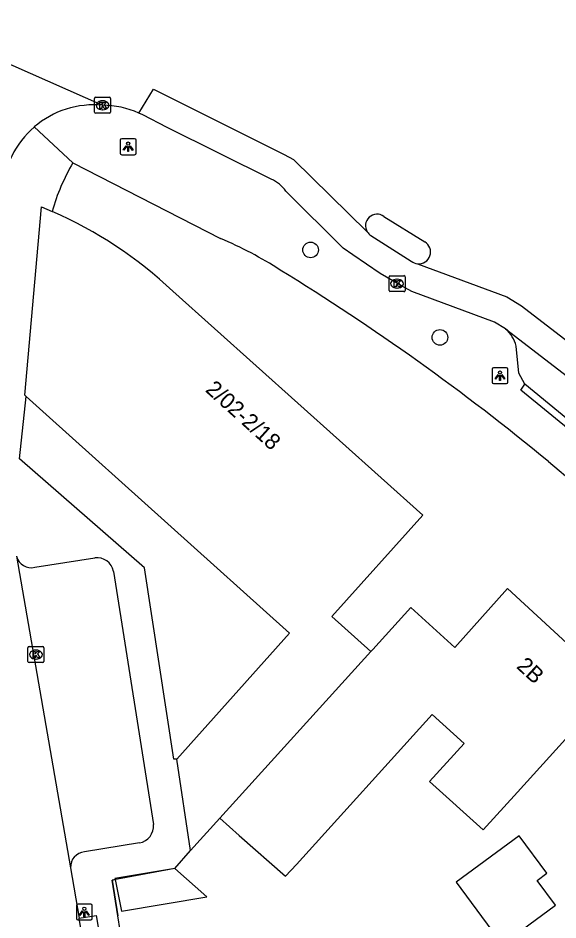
# Model space of a CAD drawing. Extents: x 163010 to 163853, y 382793 to 383982.
# Drawn here: x 163763.1 to 163796.8, y 383754.8 to 383811.2 of the extents above; entities that cross this region are included whole.
import ezdxf

# ---------------------------------------------------------------- set-up
doc = ezdxf.new("R2010")
doc.units = 0
for name, color, linetype in [('IMGEO_Boom', 7, 'Continuous'), ('IMGEO_Kolk', 7, 'Continuous'), ('IMGEO_Lichtpunt', 7, 'Continuous'), ('IMGEO_Muur', 7, 'Continuous'), ('IMGEO_Pand', 7, 'Continuous'), ('IMGEO_Pand_nummerreeks', 7, 'Continuous'), ('IMGEO_Rijbaan_lokaal_gesloten', 7, 'Continuous'), ('IMGEO_Rijbaan_lokaal_open', 7, 'Continuous'), ('IMGEO_Voetpad_open', 7, 'Continuous')]:
    doc.layers.add(name, color=color, linetype=linetype)

msp = doc.modelspace()

# ---------------------------------------------------------------- linework, layer by layer
at = {"layer": 'IMGEO_Boom'}
for centre in [(163781.357, 383796.725), (163789.446, 383791.256)]:
    msp.add_circle(centre, 0.489, dxfattribs=at)
at = {"layer": 'IMGEO_Kolk'}
for p, q in [((163767.845, 383805.345), (163767.845, 383806.197)), ((163767.92, 383806.271), (163768.772, 383806.271)), ((163768.846, 383806.197), (163768.846, 383805.345)), ((163768.356, 383805.491), (163768.331, 383805.491)), ((163768.333, 383806.051), (163768.358, 383806.051)), ((163768.772, 383805.271), (163767.92, 383805.271)), ((163786.263, 383794.19), (163786.263, 383795.042)), ((163786.338, 383795.116), (163787.19, 383795.116)), ((163786.751, 383794.896), (163786.776, 383794.896)), ((163787.264, 383795.042), (163787.264, 383794.19)), ((163786.774, 383794.336), (163786.749, 383794.336)), ((163787.19, 383794.116), (163786.338, 383794.116)), ((163763.679, 383770.993), (163763.679, 383771.845)), ((163763.754, 383771.919), (163764.606, 383771.919)), ((163764.167, 383771.699), (163764.192, 383771.699)), ((163764.68, 383771.845), (163764.68, 383770.993)), ((163764.19, 383771.139), (163764.165, 383771.139)), ((163764.606, 383770.919), (163763.754, 383770.919))]:
    msp.add_line(p, q, dxfattribs=at)
for points in [[(163767.845, 383805.345), (163767.845, 383806.197)], [(163767.92, 383806.271), (163768.772, 383806.271)], [(163768.846, 383806.197), (163768.846, 383805.345)], [(163768.166, 383805.971), (163768.289, 383805.971), (163768.289, 383805.82), (163768.419, 383805.971), (163768.583, 383805.971), (163768.437, 383805.82), (163768.59, 383805.571), (163768.438, 383805.571), (163768.353, 383805.735), (163768.289, 383805.668), (163768.289, 383805.571), (163768.166, 383805.571), (163768.166, 383805.971)], [(163768.772, 383805.271), (163767.92, 383805.271)], [(163786.263, 383794.19), (163786.263, 383795.042)], [(163786.338, 383795.116), (163787.19, 383795.116)], [(163786.584, 383794.816), (163786.707, 383794.816), (163786.707, 383794.665), (163786.837, 383794.816), (163787.001, 383794.816), (163786.855, 383794.665), (163787.008, 383794.416), (163786.856, 383794.416), (163786.771, 383794.58), (163786.707, 383794.513), (163786.707, 383794.416), (163786.584, 383794.416), (163786.584, 383794.816)], [(163787.264, 383795.042), (163787.264, 383794.19)], [(163787.19, 383794.116), (163786.338, 383794.116)], [(163763.679, 383770.993), (163763.679, 383771.845)], [(163763.754, 383771.919), (163764.606, 383771.919)], [(163764.68, 383771.845), (163764.68, 383770.993)], [(163764, 383771.619), (163764.123, 383771.619), (163764.123, 383771.468), (163764.253, 383771.619), (163764.417, 383771.619), (163764.271, 383771.468), (163764.424, 383771.219), (163764.272, 383771.219), (163764.187, 383771.383), (163764.123, 383771.316), (163764.123, 383771.219), (163764, 383771.219), (163764, 383771.619)], [(163764.606, 383770.919), (163763.754, 383770.919)]]:
    msp.add_lwpolyline(points, dxfattribs=at)
for centre, start, end in [((163767.922, 383806.195), 91.552, 178.448), ((163767.922, 383806.195), 91.552, 178.448), ((163768.77, 383806.195), 1.552, 88.448), ((163768.77, 383806.195), 1.552, 88.448), ((163767.922, 383805.347), 181.552, 268.448), ((163767.922, 383805.347), 181.552, 268.448), ((163768.77, 383805.347), 271.552, 358.448), ((163768.77, 383805.347), 271.552, 358.448), ((163786.34, 383795.04), 91.552, 178.448), ((163786.34, 383795.04), 91.552, 178.448), ((163787.188, 383795.04), 1.552, 88.448), ((163787.188, 383795.04), 1.552, 88.448), ((163786.34, 383794.192), 181.552, 268.448), ((163786.34, 383794.192), 181.552, 268.448), ((163787.188, 383794.192), 271.552, 358.448), ((163787.188, 383794.192), 271.552, 358.448), ((163763.756, 383771.843), 91.552, 178.448), ((163763.756, 383771.843), 91.552, 178.448), ((163764.604, 383771.843), 1.552, 88.448), ((163764.604, 383771.843), 1.552, 88.448), ((163763.756, 383770.995), 181.552, 268.448), ((163763.756, 383770.995), 181.552, 268.448), ((163764.604, 383770.995), 271.552, 358.448), ((163764.604, 383770.995), 271.552, 358.448)]:
    msp.add_arc(centre, 0.0765, start, end, dxfattribs=at)
for centre, major_axis, ratio, start_param, end_param in [((163768.332, 383805.771), (-0.387, 0.002), 0.722429, 4.712389, 7.853982), ((163768.357, 383805.771), (-0.39, 0.002), 0.717154, 1.570796, 4.712389), ((163786.75, 383794.616), (-0.387, 0.002), 0.722429, 4.712389, 7.853982), ((163786.775, 383794.616), (-0.39, 0.002), 0.717154, 1.570796, 4.712389), ((163764.166, 383771.419), (-0.387, 0.002), 0.722429, 4.712389, 7.853982), ((163764.191, 383771.419), (-0.39, 0.002), 0.717154, 1.570796, 4.712389)]:
    msp.add_ellipse(centre, major_axis=major_axis, ratio=ratio, start_param=start_param, end_param=end_param, dxfattribs=at)
at = {"layer": 'IMGEO_Lichtpunt'}
for p, q in [((163769.448, 383803.581), (163769.448, 383802.774)), ((163769.448, 383803.581), (163769.448, 383802.774)), ((163770.35, 383803.676), (163769.542, 383803.676)), ((163770.35, 383803.676), (163769.542, 383803.676)), ((163770.444, 383802.774), (163770.444, 383803.581)), ((163770.444, 383802.774), (163770.444, 383803.581)), ((163769.542, 383802.68), (163770.35, 383802.68)), ((163769.542, 383802.68), (163770.35, 383802.68)), ((163792.702, 383789.264), (163792.702, 383788.457)), ((163792.702, 383789.264), (163792.702, 383788.457)), ((163793.604, 383789.359), (163792.796, 383789.359)), ((163793.604, 383789.359), (163792.796, 383789.359)), ((163793.698, 383788.457), (163793.698, 383789.264)), ((163793.698, 383788.457), (163793.698, 383789.264)), ((163792.796, 383788.363), (163793.604, 383788.363)), ((163792.796, 383788.363), (163793.604, 383788.363)), ((163766.705, 383755.724), (163766.705, 383754.917)), ((163766.705, 383755.724), (163766.705, 383754.917)), ((163767.607, 383755.819), (163766.799, 383755.819)), ((163767.607, 383755.819), (163766.799, 383755.819)), ((163767.701, 383754.917), (163767.701, 383755.724)), ((163767.701, 383754.917), (163767.701, 383755.724)), ((163766.799, 383754.823), (163767.607, 383754.823)), ((163766.799, 383754.823), (163767.607, 383754.823))]:
    msp.add_line(p, q, dxfattribs=at)
for points in [[(163769.822, 383803.245), (163769.861, 383803.217), (163769.673, 383802.955), (163769.635, 383802.982), (163769.822, 383803.245)], [(163770.034, 383803.217), (163770.072, 383803.244), (163770.259, 383802.982), (163770.22, 383802.954), (163770.034, 383803.217)], [(163769.924, 383803.197), (163769.971, 383803.197), (163769.971, 383802.875), (163769.924, 383802.875), (163769.924, 383803.197)], [(163793.076, 383788.928), (163793.115, 383788.9), (163792.927, 383788.638), (163792.889, 383788.665), (163793.076, 383788.928)], [(163793.178, 383788.88), (163793.225, 383788.88), (163793.225, 383788.558), (163793.178, 383788.558), (163793.178, 383788.88)], [(163793.288, 383788.9), (163793.326, 383788.927), (163793.513, 383788.665), (163793.474, 383788.637), (163793.288, 383788.9)], [(163767.079, 383755.388), (163767.118, 383755.36), (163766.93, 383755.098), (163766.892, 383755.125), (163767.079, 383755.388)], [(163767.181, 383755.34), (163767.228, 383755.34), (163767.228, 383755.018), (163767.181, 383755.018), (163767.181, 383755.34)], [(163767.291, 383755.36), (163767.329, 383755.387), (163767.516, 383755.125), (163767.477, 383755.097), (163767.291, 383755.36)]]:
    msp.add_lwpolyline(points, dxfattribs=at)
for centre in [(163769.947, 383803.379), (163793.201, 383789.062), (163767.204, 383755.522)]:
    msp.add_circle(centre, 0.0994, dxfattribs=at)
for centre, start, end in [((163769.542, 383803.581), 90, 180), ((163769.542, 383803.581), 90, 180), ((163770.35, 383803.581), 0, 90), ((163770.35, 383803.581), 0, 90), ((163769.542, 383802.774), 180, 270), ((163769.542, 383802.774), 180, 270), ((163770.35, 383802.774), 270, 0), ((163770.35, 383802.774), 270, 360), ((163792.796, 383789.264), 90, 180), ((163792.796, 383789.264), 90, 180), ((163793.604, 383789.264), 0, 90), ((163793.604, 383789.264), 0, 90), ((163792.796, 383788.457), 180, 270), ((163792.796, 383788.457), 180, 270), ((163793.604, 383788.457), 270, 0), ((163793.604, 383788.457), 270, 360), ((163766.799, 383755.724), 90, 180), ((163766.799, 383755.724), 90, 180), ((163767.607, 383755.724), 0, 90), ((163767.607, 383755.724), 0, 90), ((163766.799, 383754.917), 180, 270), ((163766.799, 383754.917), 180, 270), ((163767.607, 383754.917), 270, 0), ((163767.607, 383754.917), 270, 360)]:
    msp.add_arc(centre, 0.0946, start, end, dxfattribs=at)
at = {"layer": 'IMGEO_Muur'}
for points in [[(163772.856, 383758.051), (163768.946, 383757.31)], [(163768.946, 383757.31), (163769.306, 383755.089)]]:
    msp.add_lwpolyline(points, dxfattribs=at)
at = {"layer": 'IMGEO_Pand'}
for points in [[(163763.563, 383787.563), (163763.483, 383787.635), (163764.522, 383799.425), (163765.195, 383799.138)], [(163785.132, 383771.615), (163782.691, 383773.804), (163788.365, 383780.133), (163772.745, 383794.138)], [(163763.563, 383787.563), (163764.82, 383786.433), (163780.031, 383772.759), (163772.98, 383764.87)], [(163775.671, 383761.186), (163776.894, 383760.108), (163779.788, 383757.558), (163780.477, 383758.296), (163788.954, 383767.679), (163790.955, 383765.862), (163788.8, 383763.489), (163792.144, 383760.452), (163794.299, 383762.825), (163800.308, 383769.442), (163793.667, 383775.542), (163790.37, 383771.865), (163787.621, 383774.359), (163785.25, 383771.745), (163785.132, 383771.615)], [(163785.132, 383771.615), (163775.671, 383761.186)], [(163773.839, 383759.167), (163772.98, 383764.87)], [(163773.839, 383759.167), (163775.671, 383761.186)], [(163793.341, 383753.288), (163796.674, 383755.742), (163795.53, 383757.296), (163796.134, 383757.741), (163794.402, 383760.094), (163790.465, 383757.196), (163793.341, 383753.288)], [(163772.856, 383758.051), (163769.113, 383757.422), (163769.128, 383757.345)], [(163769.128, 383757.345), (163769.52, 383755.376), (163774.868, 383756.275), (163772.856, 383758.051)]]:
    msp.add_lwpolyline(points, dxfattribs=at)
msp.add_arc((163754.417, 383774.663), 26.743, 46.738, 66.2328, dxfattribs=at)
at = {"layer": 'IMGEO_Rijbaan_lokaal_gesloten'}
for points in [[(163762.955, 383777.565), (163766.338, 383758.091)], [(163766.338, 383758.091), (163766.88, 383754.944)], [(163767.536, 383751.027), (163766.88, 383754.944)]]:
    msp.add_lwpolyline(points, dxfattribs=at)
at = {"layer": 'IMGEO_Rijbaan_lokaal_open'}
for points in [[(163756.018, 383811.228), (163768.346, 383805.771)], [(163770.623, 383805.287), (163771.523, 383806.789), (163779.708, 383802.698), (163780.278, 383802.386), (163784.901, 383797.852)], [(163778.897, 383801.147), (163772.391, 383804.388), (163770.853, 383805.178), (163770.623, 383805.287)], [(163793.547, 383791.793), (163792.865, 383792.21), (163787.678, 383794.131), (163787.035, 383794.474), (163785.714, 383795.261), (163784.006, 383796.419), (163783.387, 383796.834), (163779.816, 383800.408)], [(163785.939, 383798.818), (163788.498, 383797.232)], [(163785.132, 383797.625), (163787.652, 383796.022)], [(163788.042, 383795.862), (163793.632, 383793.792), (163794.541, 383793.236), (163800.695, 383788.495), (163809.151, 383781.126), (163813.744, 383776.625), (163821.028, 383768.003), (163825.32, 383762.13), (163830.236, 383754.937), (163832.529, 383751.365), (163836.079, 383744.995), (163839.206, 383738.713), (163841.259, 383734.032), (163843.03, 383729.601), (163843.04, 383729.574)], [(163793.547, 383791.793), (163799.585, 383787.141), (163807.963, 383779.841), (163812.46, 383775.432), (163819.652, 383766.921), (163823.891, 383761.12), (163828.777, 383753.97), (163831.027, 383750.465), (163834.53, 383744.179), (163837.62, 383737.971), (163841.405, 383728.952)]]:
    msp.add_lwpolyline(points, dxfattribs=at)
for centre, radius, start, end in [((163767.788, 383800.11), 5.689, 84.3751, 130.8311), ((163768.349, 383800.188), 5.583, 65.9662, 90.0334), ((163767.791, 383800.108), 5.691, 130.8407, 177.2741), ((163777.847, 383798.901), 2.479, 37.4375, 64.9545), ((163785.508, 383798.24), 0.721, 53.2638, 212.6209), ((163785.51, 383798.24), 0.722, 212.542, 238.4588), ((163788.117, 383796.598), 0.74, 264.1604, 59.0199), ((163788.118, 383796.603), 0.744, 231.2476, 264.14)]:
    msp.add_arc(centre, radius, start, end, dxfattribs=at)
at = {"layer": 'IMGEO_Voetpad_open'}
for points in [[(163764.069, 383804.414), (163766.492, 383802.171)], [(163766.492, 383802.171), (163775.723, 383797.437)], [(163794.744, 383788.334), (163794.377, 383789.011), (163794.211, 383790.71)], [(163801.433, 383782.858), (163801.119, 383782.555), (163794.497, 383787.963), (163794.744, 383788.334)], [(163801.433, 383782.858), (163794.744, 383788.334)], [(163772.98, 383764.87), (163772.811, 383764.874), (163770.976, 383776.84), (163763.145, 383783.652), (163763.563, 383787.563)], [(163796.239, 383783.487), (163797.966, 383782.043), (163801.009, 383780.04), (163809.075, 383771.795), (163812.334, 383768.074), (163815.825, 383763.816), (163819.896, 383758.331), (163824.799, 383751.269), (163826.934, 383747.851), (163830.316, 383741.863), (163833.132, 383735.984), (163836.83, 383727.295), (163840.186, 383718.164), (163843.585, 383705.869), (163845.044, 383697.741)], [(163764.113, 383776.876), (163767.859, 383777.464)], [(163769.033, 383776.618), (163771.535, 383760.79)], [(163770.656, 383759.636), (163767.206, 383759.089)], [(163772.856, 383758.051), (163773.839, 383759.167)], [(163773.785, 383659.497), (163774.056, 383661.653), (163774.239, 383663.11), (163774.656, 383666.431), (163775.366, 383674.608), (163775.695, 383678.392), (163775.935, 383687.118), (163775.851, 383699.812), (163775.075, 383711.094), (163774.665, 383714.661), (163774.422, 383716.781), (163772.493, 383733.565), (163771.001, 383744.616), (163769.454, 383754.174), (163769.306, 383755.089), (163768.946, 383757.31), (163769.128, 383757.345)], [(163766.88, 383754.944), (163767.951, 383755.106), (163768.612, 383751.21), (163767.536, 383751.027)]]:
    msp.add_lwpolyline(points, dxfattribs=at)
for centre, radius, start, end in [((163777.452, 383795.69), 12.733, 149.4042, 164.2899), ((163766.175, 383774.757), 24.608, 57.3224, 67.1693), ((163700.836, 383667.645), 150.07, 50.52627, 58.40419), ((163792.063, 383790.138), 2.222, 14.9063, 48.1196), ((163763.885, 383777.811), 0.962, 194.7901, 283.7053), ((163768.005, 383776.429), 1.045, 10.4235, 98.0224), ((163770.435, 383760.716), 1.102, 281.5619, 3.8451), ((163767.316, 383758.117), 0.979, 96.4686, 181.5019)]:
    msp.add_arc(centre, radius, start, end, dxfattribs=at)

# ---------------------------------------------------------------- texts
at = {"layer": 'IMGEO_Pand_nummerreeks'}
for s, rotation, p in [('2/02-2/18', 318.0308, (163774.717, 383787.914)), ('2B', 317.4292, (163794.177, 383770.621))]:
    msp.add_text(s, height=1, rotation=rotation, dxfattribs=at).set_placement(p)

doc.saveas('drawing.dxf')
